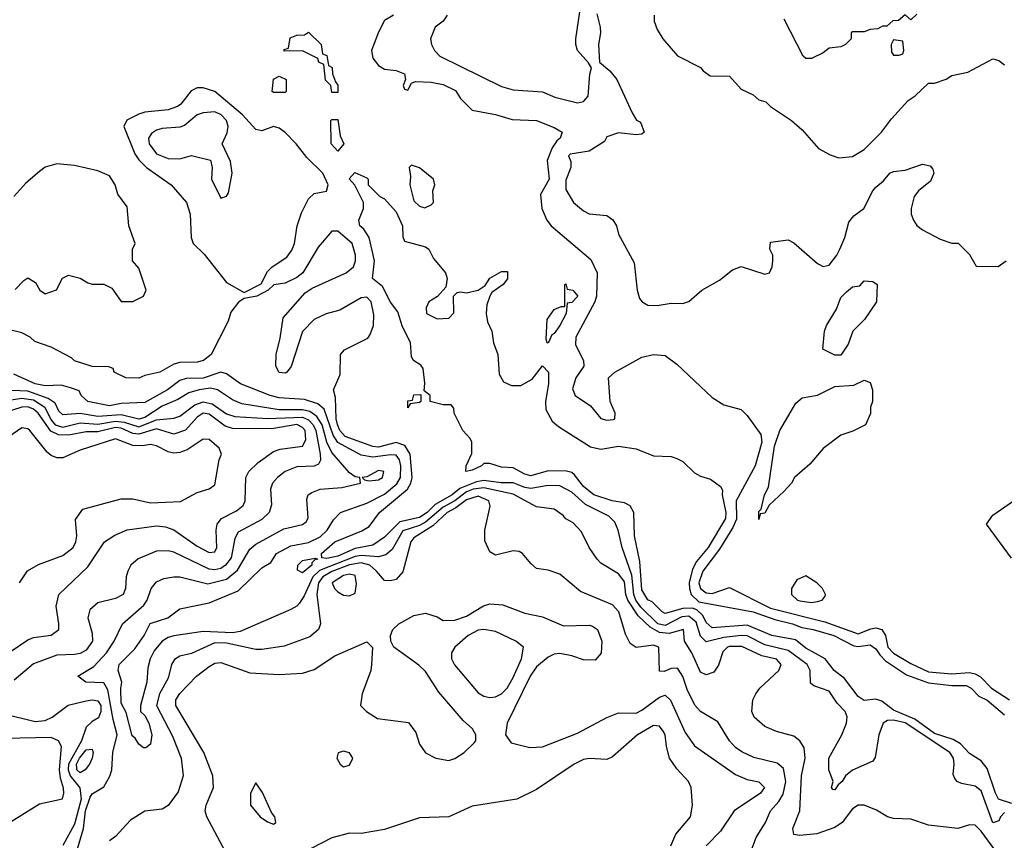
# Model space of a CAD drawing. Header units: inches. Extents: x 2380053 to 2584298, y 380219 to 546618.
# Tile 286 of 656: x 2461683 to 2465049, y 505549 to 508355. Entities that reach past the tile are written whole.
import ezdxf

# ---------------------------------------------------------------- set-up
doc = ezdxf.new("R2010")
doc.units = ezdxf.units.IN
doc.header["$MEASUREMENT"] = 0
doc.layers.add('C4560', color=7, linetype='Continuous')

msp = doc.modelspace()

# ---------------------------------------------------------------- linework, layer by layer
at = {"layer": 'C4560', "color": 2}
for points, elevation in [([(2463144, 508370), (2463130.7, 508350), (2463102.8, 508330), (2463087.3, 508290), (2463090.7, 508270), (2463100.7, 508250), (2463118.8, 508230), (2463330, 508126.8), (2463370, 508114.8), (2463470, 508108.2), (2463512, 508090), (2463590, 508070.8), (2463610, 508074.8), (2463626.6, 508093.4), (2463631.5, 508168.5), (2463637.2, 508190), (2463627.3, 508207.3), (2463589.4, 508250), (2463583.7, 508270), (2463584.5, 508290), (2463597.6, 508382.4)], 38), ([(2463655.6, 508375.6), (2463667, 508330), (2463668.4, 508310), (2463662, 508270), (2463664.7, 508210), (2463699.9, 508179.9), (2463724, 508150), (2463776.9, 508036.9), (2463791.6, 508011.6), (2463804.7, 508004.7), (2463818, 507970), (2463810, 507964), (2463790, 507961.2), (2463730, 507968.7), (2463690, 507954), (2463682, 507938), (2463630, 507905.2), (2463565.1, 507894.9), (2463558.8, 507890), (2463566.8, 507870), (2463566.8, 507850), (2463550, 507806), (2463550, 507774), (2463576, 507730), (2463610, 507701), (2463630, 507690.8), (2463690, 507686), (2463710.7, 507670.7), (2463722.8, 507650), (2463730, 507622), (2463783.5, 507523.5), (2463793.4, 507430), (2463802, 507402), (2463811.3, 507390), (2463830, 507378.8), (2463862, 507378), (2463910, 507386), (2463950, 507384.7), (2463970, 507391.3), (2464015.3, 507430), (2464075.5, 507464.5), (2464120.2, 507499.8), (2464149.1, 507510.9), (2464230, 507484.7), (2464246, 507490), (2464255.3, 507510), (2464258, 507530), (2464258, 507550), (2464248, 507570), (2464250, 507594), (2464310, 507602), (2464330, 507592), (2464410, 507521), (2464430, 507511), (2464450, 507516), (2464477, 507550), (2464487, 507570), (2464504, 507610), (2464517.2, 507662.8), (2464535.1, 507684.9), (2464569, 507710), (2464599.3, 507770), (2464610, 507782.8), (2464636, 507804), (2464658, 507830), (2464670, 507836), (2464710, 507841), (2464770, 507860.5), (2464795.5, 507855.5), (2464804.5, 507844.5), (2464807.7, 507830), (2464797, 507803), (2464756, 507770), (2464741, 507750), (2464730.9, 507709.1), (2464730.8, 507690), (2464738.8, 507670), (2464750, 507651.3), (2464770, 507636), (2464830, 507604.7), (2464870, 507591.3), (2464890.9, 507590.9), (2464930, 507552), (2464952.7, 507512.7), (2465028.4, 507511.6), (2465055.3, 507530)], 38), ([(2464750, 508374), (2464730, 508354), (2464710, 508372), (2464687.3, 508352.7), (2464668.4, 508351.6), (2464647.3, 508332.7), (2464632.7, 508332.7), (2464616.4, 508323.6), (2464590, 508322), (2464570, 508314), (2464530, 508314), (2464526, 508310), (2464526, 508290), (2464506, 508270), (2464490, 508262), (2464450, 508258), (2464430, 508242), (2464390, 508222), (2464370, 508222), (2464362, 508230), (2464296.3, 508356.3)], 46), ([(2462961, 508370), (2462930, 508352.7), (2462910, 508312.7), (2462885.7, 508250), (2462890, 508224), (2462910, 508198.8), (2462930, 508186), (2462970, 508181), (2462998, 508170), (2463002, 508150), (2462994, 508130), (2462998, 508118), (2463010, 508114), (2463022, 508138), (2463036.4, 508143.6), (2463090, 508141.6), (2463130, 508133.7), (2463172.8, 508112.7), (2463190, 508086), (2463230, 508046), (2463309.3, 508030.7), (2463366, 508014), (2463450, 508010.7), (2463510, 507986.8), (2463538, 507970), (2463530.8, 507950), (2463519, 507941), (2463503.6, 507916.4), (2463486.4, 507873.6), (2463492.6, 507810), (2463463.1, 507756.9), (2463468.2, 507710), (2463484.9, 507670), (2463500.3, 507650), (2463635.5, 507535.5), (2463657.6, 507490), (2463654.9, 507410), (2463649, 507390), (2463583.8, 507270), (2463583, 507243), (2463610.8, 507190), (2463611, 507170), (2463584.7, 507130), (2463572.7, 507092.7), (2463582, 507070), (2463634.4, 507034.4), (2463670, 506992), (2463690, 506986), (2463712.5, 506987.5), (2463718, 506990), (2463719, 507010), (2463702, 507050), (2463695.3, 507130), (2463718, 507150), (2463810, 507201), (2463850, 507210.8), (2463890, 507206.8), (2463930, 507177.3), (2464050, 507062.8), (2464090, 507038), (2464150, 507022), (2464170, 507002), (2464216.4, 506936.4), (2464220.5, 506910), (2464197.6, 506830), (2464132.9, 506710), (2464133, 506647), (2464120.9, 506619.1), (2464075.7, 506544.3), (2464018.2, 506470), (2464005.1, 506430), (2464010.3, 506410), (2464030, 506395.6), (2464050, 506392.9), (2464110, 506413.4), (2464250, 506343.5), (2464435.9, 506295.9), (2464550, 506255.2), (2464592.3, 506272.3), (2464610, 506275.3), (2464630, 506270.4), (2464643.1, 506250), (2464650.4, 506210), (2464670, 506189.1), (2464730, 506153.4), (2464790, 506124.9), (2464870, 506118.3), (2464930, 506123.1), (2464950, 506118.4), (2464967.9, 506107.9), (2465005.5, 506070), (2465067.3, 506030)], 34), ([(2463852, 508370), (2463852, 508350), (2463862, 508322), (2463882, 508290), (2463931.6, 508231.6), (2464010, 508192), (2464019.6, 508179.6), (2464043.6, 508163.6), (2464110, 508162), (2464150, 508118), (2464190, 508098), (2464210, 508081), (2464233.7, 508073.7), (2464250, 508058), (2464322, 508010), (2464358, 507978), (2464414.4, 507914.4), (2464453.2, 507893.2), (2464483, 507883), (2464530, 507887.7), (2464570, 507910.7), (2464629.2, 507970), (2464663.6, 508016.4), (2464720.8, 508079.2), (2464744.8, 508095.2), (2464790, 508138), (2464810, 508138), (2464850, 508151.3), (2464870, 508164.7), (2464924.7, 508175.3), (2465010, 508221), (2465030, 508216), (2465050, 508201)], 42), ([(2461667.3, 507432.7), (2461696.4, 507463.6), (2461710, 507472), (2461736.9, 507456.9), (2461752, 507430), (2461770, 507418), (2461808.4, 507431.6), (2461829, 507471), (2461850, 507482), (2461890, 507471.3), (2461915.3, 507455.3), (2461930.9, 507450.9), (2461970, 507450.8), (2461997.3, 507437.3), (2462030, 507392), (2462070, 507392), (2462106, 507410), (2462115.3, 507430), (2462090, 507506), (2462068.7, 507530), (2462068.7, 507570), (2462078, 507590), (2462055.3, 507650), (2462050, 507715.3), (2462018.6, 507758.6), (2462009.4, 507790), (2461990, 507820.7), (2461950, 507838), (2461870, 507856.9), (2461810, 507862.4), (2461770, 507851.1), (2461750, 507836.3), (2461703.9, 507796.1), (2461663.1, 507750)], 34), ([(2465075.4, 505675.4), (2465029.8, 505689.8), (2465018.8, 505710), (2464990, 505794.5), (2464970, 505820.7), (2464930, 505846.3), (2464898.9, 505878.9), (2464874.1, 505894.1), (2464810, 505914.8), (2464743.3, 505963.3), (2464670, 505994), (2464630, 506025.6), (2464610, 506032.3), (2464570, 506027), (2464550, 506040.7), (2464502.2, 506102.3), (2464467, 506130), (2464437.2, 506170), (2464370, 506206), (2464334.9, 506234.9), (2464254, 506250), (2464170, 506285.1), (2464050, 506275.6), (2464030, 506294), (2464017.9, 506317.9), (2463997.8, 506337.8), (2463983.5, 506343.5), (2463950, 506342.3), (2463890, 506324.7), (2463879.3, 506330), (2463844.7, 506364.8), (2463830, 506371.8), (2463810, 506405.2), (2463802.8, 506502.8), (2463784.2, 506590), (2463782.7, 506670), (2463770, 506693.2), (2463750, 506703.7), (2463708, 506710), (2463645.2, 506730), (2463610, 506759.5), (2463579.1, 506799.1), (2463570, 506807), (2463551.8, 506811.8), (2463490, 506812.3), (2463430, 506795.1), (2463410, 506800.9), (2463370, 506822.7), (2463330, 506825.2), (2463290, 506838), (2463270, 506838), (2463262, 506830), (2463230, 506815.3), (2463208, 506810), (2463208.7, 506830), (2463228.4, 506871.6), (2463228.7, 506910), (2463223.1, 506923.1), (2463198, 506950), (2463168, 507010), (2463167.3, 507027.3), (2463158, 507038), (2463130, 507038), (2463086, 507050), (2463086, 507070), (2463066, 507086), (2463068, 507112), (2463062, 507162), (2463054, 507174), (2463028.7, 507190), (2463022, 507202), (2463019, 507250), (2462990, 507308.7), (2462976, 507356), (2462950, 507389), (2462922.9, 507442.9), (2462889.4, 507470), (2462895.3, 507530), (2462877.2, 507610), (2462858.9, 507638.9), (2462845.2, 507650), (2462842, 507670), (2462858, 507710), (2462858, 507730), (2462829, 507789), (2462808.7, 507811.3), (2462828, 507832), (2462870, 507814), (2462874, 507810), (2462874, 507790), (2462914, 507750), (2462930, 507742), (2462970, 507698), (2462991.3, 507650), (2462992.7, 507612.7), (2462998, 507598), (2463070, 507578.8), (2463081, 507570), (2463098, 507538), (2463138.8, 507490), (2463144.7, 507470), (2463139.6, 507440.4), (2463111, 507409), (2463082, 507390), (2463072, 507370), (2463074, 507350), (2463110, 507332), (2463150, 507334), (2463167.3, 507352.7), (2463166, 507410), (2463178, 507422), (2463190, 507424.7), (2463210, 507421), (2463250, 507430.8), (2463273.6, 507446.4), (2463290, 507471), (2463330, 507494), (2463350, 507494), (2463350, 507468.7), (2463336, 507450), (2463297.3, 507422.7), (2463290.4, 507409.6), (2463279.8, 507380.2), (2463277.1, 507350), (2463282.4, 507322.4), (2463297.3, 507290), (2463302.8, 507250), (2463318, 507210), (2463322.5, 507142.5), (2463337.3, 507117.3), (2463364, 507104), (2463396, 507104), (2463434.5, 507125.5), (2463470, 507171), (2463490.3, 507150), (2463490.3, 507110), (2463480.7, 507050), (2463482, 507022), (2463502.8, 506982.8), (2463524.5, 506964.5), (2463634.2, 506894.2), (2463670, 506886.8), (2463730, 506897.3), (2463790, 506887.3), (2463850, 506864), (2463910, 506862), (2463930, 506854.9), (2463950, 506844.9), (2463990, 506806), (2464010, 506794.8), (2464044.5, 506784.5), (2464078.8, 506758.8), (2464086, 506746), (2464084.9, 506730), (2464097.3, 506670), (2464096.1, 506650), (2464037, 506550), (2463997.1, 506502.9), (2463983.6, 506476.4), (2463972.1, 506430), (2463972.3, 506410), (2463978.9, 506390), (2464004.9, 506364.9), (2464190.8, 506330), (2464264.5, 506304.5), (2464324.9, 506290), (2464356.4, 506276.4), (2464396, 506270), (2464466.8, 506250), (2464534.4, 506214.4), (2464550, 506211.4), (2464590, 506217.4), (2464610, 506204.4), (2464623, 506183), (2464643.1, 506163.1), (2464715.2, 506115.2), (2464790, 506087.3), (2464870, 506078.6), (2464918.5, 506078.5), (2464935.3, 506070), (2464961.6, 506041.6), (2464990, 506028.5), (2465050, 505978)], 30), ([(2465050, 505644), (2465036, 505630), (2465030, 505616), (2465010, 505609.4), (2464970, 505718), (2464950, 505734.5), (2464903.2, 505743.2), (2464888, 505750), (2464880.2, 505760.2), (2464874.6, 505774.6), (2464878, 505810), (2464875.1, 505830), (2464862.4, 505850), (2464710, 505951.2), (2464670, 505959.8), (2464650, 505959.1), (2464634.9, 505950), (2464620.3, 505910), (2464607.9, 505832.1), (2464599.9, 505820.1), (2464530, 505789.3), (2464506, 505770), (2464494.8, 505750), (2464480.7, 505739.3), (2464470, 505722), (2464463.1, 505723.1), (2464458, 505730), (2464464, 505750), (2464449.3, 505790), (2464449.3, 505830), (2464494, 505910), (2464509.4, 505950), (2464511.4, 505971.4), (2464505.2, 505990), (2464478, 506018), (2464450, 506059), (2464398, 506078), (2464386.6, 506086.6), (2464385.6, 506130), (2464375.1, 506150), (2464310, 506198.8), (2464230, 506218.2), (2464170, 506248.1), (2464150, 506249.8), (2464090, 506242.9), (2464030, 506228.3), (2464010, 506247), (2463995.3, 506295.3), (2463970, 506315.7), (2463946.8, 506313.2), (2463890, 506283.9), (2463864.5, 506290), (2463806.8, 506346.8), (2463789.2, 506370), (2463783, 506390), (2463776.2, 506456.2), (2463742.2, 506550), (2463728.4, 506610), (2463717.2, 506637.2), (2463697.4, 506657.4), (2463617.4, 506697.4), (2463570, 506739.8), (2463530, 506761.4), (2463490, 506762.2), (2463430, 506752.3), (2463410, 506755.4), (2463370, 506771.6), (2463328.4, 506771.6), (2463270, 506779.2), (2463244.8, 506775.2), (2463187.9, 506752.1), (2463161.3, 506730), (2463102.8, 506697.2), (2463075.6, 506670), (2463050, 506652.5), (2462982.1, 506637.9), (2462930, 506585.6), (2462890, 506558.7), (2462830, 506546.6), (2462770, 506520.7), (2462732.3, 506512.3), (2462715.3, 506515.3), (2462714.5, 506530), (2462760.7, 506570), (2462852.1, 506607.9), (2462877.2, 506622.8), (2462913, 506670), (2463008.5, 506750), (2463020.3, 506770), (2463024.4, 506790), (2463017.8, 506870), (2462999.1, 506899.1), (2462970, 506909.8), (2462910, 506893.3), (2462890, 506895.6), (2462795.6, 506930), (2462777.8, 506950), (2462768.9, 506971.1), (2462764.5, 506990), (2462763, 507063), (2462756, 507090), (2462778, 507142), (2462779.3, 507210), (2462793.6, 507226.4), (2462873.4, 507266.6), (2462881.5, 507278.5), (2462892.3, 507310), (2462894, 507346), (2462884.5, 507390), (2462870, 507406.6), (2462850, 507404.5), (2462777.7, 507362.3), (2462730, 507349.5), (2462690, 507329.4), (2462650, 507289), (2462610.4, 507169.6), (2462596, 507150), (2462590, 507146), (2462570, 507149.3), (2462559, 507170), (2462559.3, 507210), (2462573.8, 507266.2), (2462583.8, 507336.2), (2462658.3, 507421.7), (2462682.5, 507437.5), (2462799.3, 507490), (2462823.6, 507510), (2462831.1, 507530), (2462831, 507550), (2462818.9, 507590), (2462770, 507632), (2462750, 507632.3), (2462703.1, 507576.9), (2462650.4, 507489.6), (2462630, 507473.2), (2462590, 507454), (2462551.3, 507448.7), (2462532, 507430), (2462494, 507410), (2462450, 507402), (2462430.7, 507389.3), (2462405.1, 507354.9), (2462395.6, 507324.4), (2462337.3, 507210), (2462311, 507190), (2462290, 507183.7), (2462230, 507182.7), (2462210, 507177.2), (2462162, 507150), (2462110, 507139), (2462090, 507129.3), (2462046, 507130), (2462006, 507150), (2462002, 507162), (2461988, 507168), (2461930.6, 507169.4), (2461870, 507189.2), (2461859.3, 507199.3), (2461790, 507235.3), (2461734.6, 507254.6), (2461718, 507270), (2461690, 507284), (2461630, 507299)], 34), ([(2465016.5, 505516.5), (2464970, 505580.7), (2464950, 505600.9), (2464930, 505602), (2464890, 505589.4), (2464790, 505600.9), (2464730, 505621.2), (2464670, 505624), (2464650, 505629.2), (2464611.9, 505651.9), (2464570, 505669.2), (2464550, 505669.2), (2464530, 505657.2), (2464494.8, 505610), (2464470, 505592.7), (2464408.7, 505571.3), (2464350, 505566.3), (2464329.6, 505569.6), (2464326.6, 505590), (2464349.6, 505650), (2464355.8, 505770), (2464367.8, 505830), (2464365.4, 505865.4), (2464350, 505889.2), (2464330, 505905.2), (2464270, 505921.2), (2464230, 505939), (2464194, 505970), (2464186, 505990), (2464189.4, 506030), (2464199.3, 506050), (2464213.2, 506070), (2464278, 506130), (2464286, 506150), (2464270, 506169.2), (2464219.7, 506179.7), (2464151.6, 506211.6), (2464110, 506211.7), (2464102.8, 506210), (2464086.4, 506193.6), (2464072.2, 506147.8), (2464055.8, 506124.2), (2464030, 506115.1), (2464010, 506123.7), (2463981.3, 506190), (2463955.6, 506230), (2463952.3, 506270), (2463903.5, 506256.5), (2463870, 506259.9), (2463837.9, 506277.9), (2463796.8, 506316.8), (2463761.5, 506370), (2463754.6, 506390), (2463750, 506432.7), (2463738.4, 506450), (2463730, 506460.9), (2463670, 506497.2), (2463657.2, 506510), (2463629.2, 506550), (2463604, 506604), (2463574.6, 506634.6), (2463550, 506648), (2463540.4, 506660.4), (2463510, 506682), (2463450, 506689), (2463370, 506732.3), (2463270, 506754.6), (2463233, 506750), (2463210, 506740.7), (2463170.1, 506709.9), (2463130, 506687.9), (2463070, 506637.6), (2463050, 506626), (2462993, 506607), (2462956, 506544), (2462934.4, 506525.6), (2462910, 506518), (2462850, 506523), (2462830, 506519.3), (2462708.3, 506471.7), (2462685.4, 506450), (2462655.3, 506384.7), (2462639.5, 506360.5), (2462630, 506349.6), (2462610, 506338.4), (2462436.9, 506263.1), (2462410, 506258.8), (2462310, 506263.5), (2462210, 506248.4), (2462190, 506243.1), (2462169.3, 506230.7), (2462142.7, 506197.3), (2462128.4, 506170), (2462120.7, 506139.3), (2462117, 506090), (2462095.3, 506010), (2462095.5, 505990), (2462110, 505975.5), (2462123.8, 505950), (2462134.4, 505910), (2462130, 505878), (2462114, 505866), (2462106, 505866), (2462090, 505878), (2462078, 505898), (2462066.9, 505906.9), (2462046.3, 505986.3), (2462030, 506018), (2462028.3, 506070), (2462032.3, 506090), (2462019.6, 506130), (2462022.4, 506150), (2462076.1, 506203.9), (2462108.4, 506250), (2462129, 506291), (2462189.2, 506310), (2462230, 506340.4), (2462330, 506360.9), (2462430, 506402.7), (2462510, 506480.5), (2462541.2, 506498.8), (2462561.2, 506530), (2462610, 506556.4), (2462670, 506567), (2462710, 506587.4), (2462734, 506610), (2462755.3, 506644.7), (2462779, 506670), (2462870, 506702.4), (2462930, 506733.1), (2462972, 506768), (2462984.7, 506790), (2462986, 506830), (2462981.1, 506850), (2462970, 506865.6), (2462950, 506867.3), (2462890, 506858.9), (2462850, 506866.3), (2462769.9, 506909.9), (2462754.5, 506934.5), (2462723.3, 507023.3), (2462701.8, 507041.8), (2462656.6, 507056.6), (2462570, 507062.6), (2462539, 507070), (2462437.2, 507110), (2462390, 507144.7), (2462370, 507149.7), (2462310.1, 507129.9), (2462252.1, 507128), (2462230, 507121.5), (2462188.2, 507090), (2462110, 507046.3), (2462030, 507043), (2461990, 507034.3), (2461915.3, 507050), (2461893.2, 507070), (2461886, 507086), (2461856.9, 507096.9), (2461824.9, 507104.9), (2461770, 507103.1), (2461736, 507110), (2461662.8, 507142.8)], 38), ([(2461880.1, 505519.9), (2461900.7, 505590), (2461907.9, 505650), (2461923.6, 505696.4), (2461930, 505708.5), (2461970, 505732.7), (2461991.3, 505768.7), (2461997.7, 505790), (2462000.9, 505850), (2462016.2, 505910), (2462001.9, 505961.9), (2461983.7, 506063.7), (2461970, 506088), (2461908.7, 506090), (2461881.2, 506110), (2461935.9, 506144.1), (2461979.6, 506190), (2462006, 506230), (2462034, 506290), (2462107.1, 506352.9), (2462118.4, 506370), (2462132.3, 506410), (2462150, 506433.4), (2462175.3, 506444.7), (2462210, 506450.4), (2462230, 506450.4), (2462325.7, 506425.7), (2462390, 506441.7), (2462427.5, 506472.5), (2462470, 506544.9), (2462490, 506562.4), (2462585.6, 506614.4), (2462650, 506628.7), (2462661.6, 506638.4), (2462669.5, 506650.5), (2462664.5, 506715.5), (2462669.2, 506730), (2462681.2, 506738.8), (2462709.6, 506750.4), (2462783.9, 506756.1), (2462848, 506770), (2462846, 506790), (2462830, 506792), (2462810, 506806), (2462750, 506874.7), (2462733, 506910), (2462716.5, 506970), (2462698.6, 506998.6), (2462675.2, 507015.2), (2462650, 507021.6), (2462570, 507020.6), (2462441.8, 507041.8), (2462410, 507055.1), (2462359.3, 507090), (2462335.3, 507095.3), (2462296, 507090), (2462261.3, 507078.7), (2462223.7, 507056.3), (2462170, 507033.1), (2462110, 506994.6), (2462090, 506989.2), (2462030, 507004.4), (2461950, 506998.7), (2461890, 507009), (2461830, 507004.2), (2461816.3, 507016.3), (2461803.5, 507043.5), (2461780.4, 507060.4), (2461710, 507084.7), (2461628.8, 507088.8)], 42), ([(2461608, 507048), (2461690, 507060.5), (2461730, 507055), (2461768.9, 507030), (2461788.6, 506988.6), (2461804.4, 506970), (2461830, 506961.6), (2461890, 506976.8), (2461950, 506971.8), (2462010, 506982.4), (2462039.5, 506979.5), (2462090, 506963.2), (2462150, 506986.9), (2462210, 506992.8), (2462230, 506999.1), (2462281.6, 507038.4), (2462310, 507048.9), (2462341.1, 507041.1), (2462390, 507007.7), (2462418, 506998), (2462531.5, 506991.5), (2462650, 506995.5), (2462670, 506987.1), (2462686.3, 506970), (2462694.9, 506950), (2462709.7, 506870), (2462711.3, 506848.7), (2462704.8, 506835.2), (2462690, 506828.5), (2462630, 506826), (2462590, 506810.5), (2462563.7, 506790), (2462547, 506770), (2462540.7, 506750), (2462544.1, 506695.9), (2462536, 506670), (2462510, 506646), (2462430, 506603), (2462418.8, 506581.2), (2462405.4, 506514.6), (2462386.3, 506490), (2462370, 506479.1), (2462350, 506474.4), (2462330, 506475.8), (2462210, 506534.4), (2462190, 506539.3), (2462150, 506538), (2462088, 506512), (2462062.7, 506490), (2462052.3, 506470), (2462046.6, 506450), (2462044.5, 506410), (2462036, 506390), (2462010, 506375.5), (2461950, 506360.7), (2461922.9, 506337.1), (2461915.1, 506310), (2461930, 506258), (2461931.2, 506230), (2461910, 506199.3), (2461890, 506188.4), (2461870, 506184.4), (2461810, 506182.4), (2461730, 506152.7), (2461663.3, 506096.7)], 46), ([(2461650, 506193.4), (2461710, 506234.9), (2461730, 506242.4), (2461790, 506250.7), (2461816, 506270), (2461817, 506290), (2461807.3, 506350), (2461816, 506390), (2461915.2, 506484.8), (2461973.2, 506570), (2462007.7, 506592.3), (2462050, 506610.5), (2462150, 506624.4), (2462180.7, 506620.7), (2462210, 506610.4), (2462290, 506554.9), (2462330, 506533.4), (2462350, 506536), (2462356.2, 506550), (2462354, 506610), (2462358, 506630), (2462373.2, 506650), (2462424.2, 506675.8), (2462446.3, 506693.7), (2462454, 506710), (2462456.2, 506790), (2462466.6, 506810), (2462498.6, 506841.4), (2462550, 506878.4), (2462572.8, 506887.2), (2462650, 506897.1), (2462661.4, 506918.6), (2462659.2, 506950), (2462650, 506961.1), (2462630, 506970.6), (2462544.3, 506955.7), (2462410, 506956.8), (2462385.3, 506965.3), (2462330, 507006), (2462310, 507009.7), (2462290, 506995.8), (2462250, 506951.5), (2462210, 506937.4), (2462150, 506955.7), (2462090, 506937.9), (2462070, 506939.9), (2462030, 506958.5), (2462010, 506960.2), (2461950, 506945.5), (2461910, 506946), (2461850, 506934.3), (2461815.8, 506935.8), (2461788.6, 506948.6), (2461745.7, 507010), (2461730, 507023.9), (2461710, 507031.4), (2461690, 507030.7), (2461630, 507010.9)], 50), ([(2461682, 506430), (2461709.4, 506470.6), (2461747.2, 506492.8), (2461830, 506522.8), (2461865.2, 506550), (2461875.1, 506570), (2461878, 506590), (2461874, 506646), (2461899, 506681), (2462030, 506717.3), (2462070, 506717.3), (2462130, 506703), (2462232.5, 506707.5), (2462290, 506738.8), (2462330, 506751), (2462350, 506764.7), (2462365.2, 506850), (2462373.2, 506870), (2462365.2, 506890), (2462330, 506919.3), (2462310, 506920.9), (2462255.8, 506884.2), (2462230, 506874.7), (2462210, 506873.3), (2462190, 506877.6), (2462150, 506898.4), (2462130, 506902.9), (2462102, 506898), (2462070, 506899.7), (2462010, 506921.6), (2461890, 506883.7), (2461830, 506857.2), (2461810, 506857.2), (2461790, 506865.2), (2461776.6, 506876.6), (2461717.2, 506950), (2461710, 506956), (2461690, 506959.3), (2461570, 506878)], 54), ([(2464159.3, 505450), (2464201.3, 505558.7), (2464232.3, 505610), (2464249.5, 505650), (2464278.2, 505681.8), (2464292.8, 505707.2), (2464301.7, 505750), (2464294.7, 505794.8), (2464272.6, 505812.6), (2464192.9, 505832.9), (2464151.4, 505851.4), (2464130, 505866.6), (2464109.4, 505890), (2464070, 505954), (2464010, 505989.3), (2463991.5, 506011.5), (2463964.7, 506064.8), (2463949.7, 506109.7), (2463934, 506134), (2463930, 506138), (2463910, 506137), (2463886, 506126), (2463870, 506128), (2463868, 506210), (2463850, 506216), (2463790, 506208.7), (2463770, 506222), (2463754.2, 506254.2), (2463731.6, 506330), (2463710, 506354.5), (2463600.5, 506400.5), (2463530, 506459.3), (2463490, 506472.7), (2463450, 506479), (2463430, 506495.3), (2463402, 506530), (2463390, 506537.2), (2463370, 506539.3), (2463310, 506524), (2463290, 506535.3), (2463273.2, 506573.2), (2463272.7, 506610), (2463291.7, 506691.7), (2463286.6, 506710), (2463250, 506725.4), (2463210, 506713.7), (2463174.2, 506685.8), (2463144.4, 506670), (2463095.8, 506624.3), (2463030, 506583.6), (2463019.5, 506570), (2462992.3, 506467.7), (2462970, 506441.2), (2462950, 506436), (2462930, 506437.2), (2462902.9, 506470), (2462879.6, 506490), (2462850, 506498.1), (2462810, 506491.4), (2462750, 506468.5), (2462718.8, 506450), (2462704.8, 506430), (2462698.5, 506390), (2462710.7, 506290), (2462704, 506270), (2462674.7, 506245.3), (2462586.6, 506213.4), (2462510, 506201.6), (2462490, 506201.6), (2462390, 506223.5), (2462350, 506224.4), (2462270, 506187.8), (2462230, 506178.4), (2462212.2, 506167.8), (2462201.6, 506150), (2462190, 506104), (2462160.3, 506050), (2462150.3, 506010), (2462205.4, 505905.4), (2462234.9, 505830), (2462242, 505770), (2462224.5, 505715.5), (2462190, 505668.7), (2462170, 505655.3), (2462110, 505649), (2462061.6, 505618.4), (2462010, 505562), (2461990, 505548)], 42), ([(2465073.6, 506513.6), (2464988.7, 506630), (2465010, 506661), (2465122, 506738)], 34), ([(2462386, 505510), (2462322.8, 505630), (2462317.3, 505650), (2462320.7, 505670), (2462344.9, 505730), (2462343, 505770), (2462312.4, 505850), (2462216.4, 506010), (2462216.4, 506030), (2462230, 506051.8), (2462286.8, 506110), (2462330, 506143.7), (2462350, 506154.5), (2462370, 506157), (2462470, 506122), (2462570, 506116), (2462650, 506121.2), (2462690, 506133.2), (2462759.9, 506180.1), (2462870, 506228), (2462888.4, 506208.4), (2462886, 506150), (2462882.7, 506130), (2462853.2, 506050), (2462848, 506010), (2462868, 505990), (2462906.3, 505966.3), (2463012.3, 505952.3), (2463037.5, 505917.5), (2463050, 505878), (2463070, 505848.7), (2463106, 505830), (2463150, 505822), (2463170.7, 505829.3), (2463202, 505850), (2463236.9, 505883.1), (2463242, 505890), (2463242, 505910), (2463231.3, 505930), (2463199.1, 505959.1), (2463115.9, 506055.9), (2463070, 506126), (2463047.9, 506147.9), (2462962, 506210), (2462951.3, 506230), (2462951, 506250), (2462958, 506270), (2462978.8, 506290), (2463030, 506318), (2463070, 506326), (2463110, 506313.2), (2463130, 506301.2), (2463170, 506302), (2463210, 506316.2), (2463268.8, 506351.2), (2463290, 506358.4), (2463334.8, 506354.8), (2463410, 506326), (2463470, 506313.2), (2463542.5, 506282.5), (2463630, 506284.5), (2463641.2, 506281.2), (2463658, 506270), (2463673.3, 506230), (2463671.2, 506188.8), (2463650, 506165.5), (2463610, 506166), (2463570, 506180.5), (2463530, 506188), (2463510, 506185.5), (2463490, 506175.5), (2463450, 506142), (2463428, 506110), (2463349.3, 505950), (2463344, 505910), (2463362.7, 505882.7), (2463426.8, 505866.8), (2463470, 505869.3), (2463590, 505915.1), (2463690, 505969.2), (2463730, 505985.2), (2463790, 505984.5), (2463810, 505994), (2463870, 506038.9), (2463890, 506045.1), (2463908.3, 506028.3), (2463957.5, 505917.5), (2463990, 505872.7), (2464130, 505774.5), (2464170, 505757), (2464209.3, 505749.3), (2464229, 505730), (2464216, 505710), (2464125.2, 505650), (2464079.1, 505580.9), (2464029.6, 505530.4)], 46), ([(2461630, 505982), (2461735.3, 505955.3), (2461770, 505958.9), (2461793.4, 505970), (2461848.8, 506011.2), (2461910, 506026.6), (2461930, 506029.3), (2461950, 506026), (2461959.6, 506010), (2461960.5, 505990), (2461952.5, 505967.5), (2461930, 505955.5), (2461910, 505936.3), (2461893.8, 505890), (2461849.9, 505810.1), (2461848.6, 505790), (2461855.8, 505770), (2461888.3, 505728.3), (2461892.5, 505690), (2461870, 505604), (2461830, 505532)], 46), ([(2463909.5, 505530.5), (2463926, 505570), (2463976, 505630), (2463982.7, 505670), (2463979, 505730), (2463969, 505750), (2463930, 505793.2), (2463904.5, 505830), (2463893.6, 505870), (2463889.6, 505909.6), (2463882.7, 505922.7), (2463870, 505939.3), (2463850, 505942), (2463795.5, 505910), (2463710, 505835.1), (2463690, 505826), (2463630, 505829.5), (2463610, 505825.1), (2463578.8, 505810), (2463450, 505722.7), (2463382, 505690), (2463230, 505666.6), (2463150, 505629.2), (2463050, 505626), (2462930, 505586.6), (2462850, 505572.3), (2462810, 505573.2), (2462750, 505558), (2462613.4, 505486.6)], 50), ([(2461610, 505587.3), (2461750, 505674), (2461828.7, 505691.3), (2461834, 505710), (2461832.7, 505727.3), (2461821.8, 505761.8), (2461818.7, 505790), (2461825.2, 505870), (2461815.3, 505890), (2461790, 505900.9), (2461630, 505897.6)], 50)]:
    msp.add_lwpolyline(points, dxfattribs=dict(at, elevation=elevation))
for points, elevation in [([(2462750, 508106), (2462746, 508130), (2462728.4, 508148.4), (2462722, 508202), (2462706, 508210), (2462702, 508222), (2462650, 508248), (2462587.3, 508247.3), (2462587.3, 508252.7), (2462602, 508258), (2462607.3, 508292.7), (2462630, 508302), (2462656.4, 508303.6), (2462670, 508312), (2462714, 508270), (2462718, 508238), (2462732.7, 508232.7), (2462738, 508198), (2462751.6, 508191.6), (2462752, 508170), (2462762, 508142), (2462770.8, 508130.8), (2462770, 508106)], 30), ([(2464670, 508286), (2464662, 508270), (2464663.6, 508243.6), (2464670, 508234), (2464690, 508234), (2464702, 508238), (2464706, 508250), (2464702, 508282)], 46), ([(2462550, 508106), (2462546, 508110), (2462550, 508152), (2462570, 508162), (2462594, 508150), (2462594, 508110), (2462590, 508106)], 30), ([(2462310, 508122), (2462290, 508121.7), (2462268.7, 508111.3), (2462234, 508066), (2462221.8, 508058.2), (2462190, 508046.6), (2462110, 508038.8), (2462090, 508032), (2462048.5, 508011.5), (2462038.3, 507990), (2462076.5, 507896.5), (2462090, 507875.8), (2462115.8, 507850), (2462200.5, 507790), (2462252.7, 507730), (2462265.7, 507690), (2462268.5, 507610), (2462276.3, 507590), (2462313.3, 507553.3), (2462390, 507456), (2462450, 507422), (2462508.4, 507451.6), (2462530, 507494), (2462546, 507510), (2462596.6, 507543.4), (2462613.3, 507566.7), (2462622, 507590), (2462631.5, 507650), (2462645.9, 507694.1), (2462670, 507742.8), (2462690, 507760.5), (2462731.1, 507768.9), (2462736.9, 507790), (2462718.9, 507830), (2462663.9, 507883.9), (2462628.2, 507930), (2462590, 507969.6), (2462570, 507983.6), (2462550, 507989.6), (2462510, 507974.5), (2462490, 507979.3), (2462444.2, 508030), (2462350, 508109.6)], 34), ([(2462350, 508039.5), (2462310, 508037), (2462290, 508029.3), (2462246.6, 507993.4), (2462230, 507987), (2462170, 507982.7), (2462150, 507977.2), (2462133.7, 507966.3), (2462122.8, 507950), (2462124.9, 507930), (2462150, 507896.3), (2462190, 507880.7), (2462230, 507878.8), (2462270, 507890.8), (2462334.8, 507874.8), (2462341, 507850), (2462338.8, 507810), (2462370, 507744.7), (2462390, 507751.3), (2462397, 507763), (2462409, 507830), (2462404, 507870), (2462375.3, 507930), (2462392.3, 507967.7), (2462395.1, 507990), (2462389.3, 508010), (2462372, 508030)], 38), ([(2462770, 507906), (2462748, 507930), (2462746, 508010), (2462750, 508014), (2462770, 508014), (2462778, 507958), (2462791.3, 507930)], 30), ([(2463022, 507858), (2463014, 507850), (2463018.8, 507818.8), (2463016.3, 507790), (2463030, 507736), (2463050, 507717.3), (2463068.4, 507711.6), (2463090, 507722), (2463098, 507730), (2463095.3, 507770), (2463102, 507790), (2463098, 507810), (2463050, 507848)], 34), ([(2463490, 507248.7), (2463486, 507250), (2463483.1, 507263.1), (2463486.6, 507330), (2463510, 507364.7), (2463534, 507374), (2463546, 507374), (2463546, 507450), (2463550, 507452), (2463554, 507434), (2463574, 507430), (2463590.8, 507410), (2463570, 507388), (2463554, 507386), (2463550.8, 507350), (2463530, 507309.2), (2463510, 507282), (2463502, 507278)], 30), ([(2464470, 507208), (2464428.4, 507228.4), (2464434, 507290), (2464441.2, 507310), (2464475.1, 507364.9), (2464490, 507404.7), (2464510, 507424.7), (2464530, 507442), (2464555.3, 507444.7), (2464570, 507462), (2464599.6, 507459.6), (2464614, 507450), (2464612, 507390), (2464571.3, 507330), (2464531.3, 507290), (2464514.8, 507245.2), (2464490, 507208)], 34), ([(2464210, 506646), (2464210, 506674), (2464218, 506682), (2464229.4, 506730), (2464243.2, 506756.8), (2464263.6, 506896.4), (2464282, 506950), (2464336, 507044), (2464358, 507062), (2464410, 507070.8), (2464470, 507101), (2464534.6, 507105.4), (2464570, 507122), (2464590, 507114), (2464598, 507090), (2464598, 507050), (2464591.3, 507030), (2464591.3, 507008.7), (2464574, 506970), (2464531.6, 506948.4), (2464490, 506934), (2464430, 506889), (2464384.5, 506835.5), (2464332, 506790), (2464322, 506770), (2464296.9, 506743.1), (2464244.7, 506695.3), (2464230, 506668), (2464214, 506666)], 34), ([(2463010, 507028), (2463010, 507052), (2463026, 507054), (2463030, 507072), (2463054, 507074), (2463054, 507050), (2463050, 507046), (2463018, 507042)], 30), ([(2462910, 506813.3), (2462870, 506792), (2462854, 506790), (2462862, 506782), (2462878, 506778), (2462910, 506781.6), (2462922.7, 506790), (2462928, 506810)], 42), ([(2462650, 506463.6), (2462632.9, 506472.9), (2462634, 506490), (2462650, 506506), (2462693.4, 506513.4), (2462702, 506510), (2462692, 506508), (2462681.6, 506498.4), (2462681.6, 506490)], 34), ([(2462810, 506458.9), (2462790, 506454.8), (2462750.7, 506430), (2462758.8, 506410), (2462770, 506398.8), (2462790, 506387.3), (2462810, 506384.7), (2462830, 506394), (2462834, 506426), (2462830, 506455.1)], 46), ([(2464370, 506454), (2464339.6, 506440.4), (2464322, 506410), (2464322, 506390), (2464342, 506370), (2464350, 506367.7), (2464390, 506362.8), (2464410, 506366), (2464426, 506370), (2464436.4, 506383.6), (2464438, 506390), (2464428, 506410), (2464408, 506430)], 38), ([(2463270, 506269.6), (2463250, 506267.8), (2463215.5, 506250), (2463170.4, 506210), (2463159.3, 506190), (2463159.3, 506170), (2463169, 506149), (2463250, 506053.4), (2463270, 506041.6), (2463290, 506037.1), (2463310, 506039.5), (2463330, 506050.4), (2463349.6, 506070), (2463370, 506105.5), (2463398, 506170), (2463405.2, 506210), (2463379, 506230), (2463310, 506262.9)], 50), ([(2461890, 505779.8), (2461878.3, 505790), (2461877.5, 505797.5), (2461877.2, 505810), (2461886.9, 505830), (2461910, 505858.7), (2461930, 505861), (2461933.7, 505850), (2461930.4, 505830.4), (2461920.9, 505810), (2461906.4, 505790)], 42), ([(2462790, 505854), (2462771.6, 505848.4), (2462766.8, 505830), (2462778, 505810), (2462790, 505801), (2462810, 505806), (2462822, 505830), (2462810, 505848)], 50), ([(2462490, 505746), (2462472, 505710), (2462471.3, 505670), (2462504.7, 505630), (2462530, 505612), (2462550, 505604.7), (2462558, 505610), (2462555.3, 505630), (2462544, 505644), (2462512.9, 505712.9)], 50)]:
    msp.add_lwpolyline(points, close=True, dxfattribs=dict(at, elevation=elevation))

doc.saveas('drawing.dxf')
